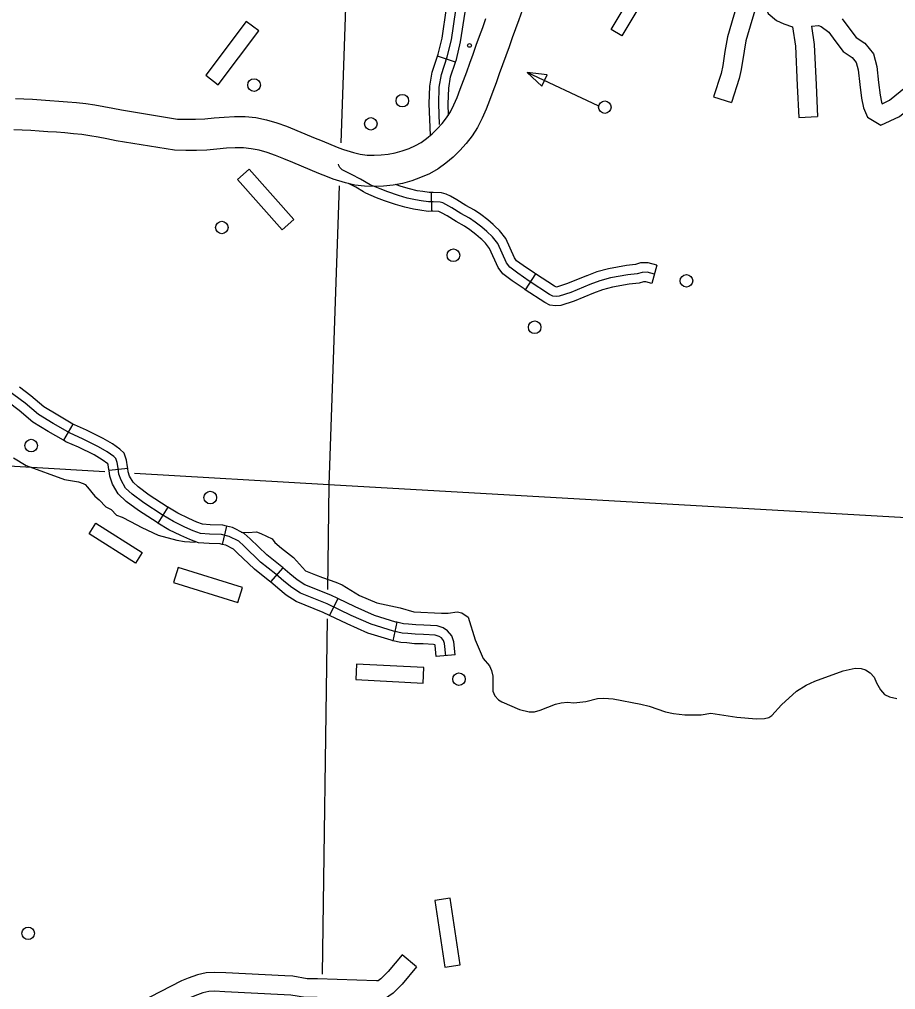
# Model space of a CAD drawing. Extents: x 653372 to 905732, y 627442 to 787275.
# Drawn here: x 878867 to 885830, y 683313 to 691020 of the extents above; entities that cross this region are included whole.
import ezdxf

# ---------------------------------------------------------------- set-up
doc = ezdxf.new("R2010")
doc.units = 0
for name, color, linetype in [('Level 11', 7, 'Continuous'), ('Level 32', 7, 'Continuous'), ('Level 35', 7, 'Continuous'), ('Level 45', 7, 'Continuous'), ('Level 46', 7, 'Continuous'), ('Level 5', 7, 'Continuous'), ('Level 56', 7, 'Continuous'), ('Level 57', 7, 'Continuous')]:
    doc.layers.add(name, color=color, linetype=linetype)

msp = doc.modelspace()

# ---------------------------------------------------------------- linework, layer by layer
at = {"layer": 'Level 11'}
for points in [[(882861.4, 691089.1), (882835.2, 691016.1), (882809.4, 690944.1), (882783.9, 690872.2), (882757.9, 690800.5), (882732.2, 690729.6), (882706.6, 690658.6), (882680.9, 690587.5), (882655.1, 690516.6), (882629, 690446.5), (882603.2, 690376.6), (882575.8, 690305.6), (882545, 690233.8), (882508.2, 690162.2), (882464.7, 690094.4), (882416.9, 690032.8), (882366.3, 689977), (882313.2, 689925.6), (882256.5, 689877.5), (882194.2, 689832.9), (882126, 689794.1), (882055.4, 689762.9), (881984.4, 689737.7), (881911.3, 689717.4), (881836.4, 689703), (881761.3, 689694.4), (881686.2, 689691.2), (881610.3, 689694.1), (881533.6, 689703.6), (881457.5, 689720.7), (881361.2, 689751.1), (881315.4, 689768.5), (881247.5, 689795.9), (881179, 689824), (881109.4, 689852.7), (881039.2, 689882.3)], [(881135.6, 690111.7), (881205.2, 690082.5), (881273.8, 690054.1), (881341.2, 690026.4), (881405.9, 690000.4), (881442.9, 689986.4), (881522.4, 689961.2), (881576.3, 689949.2), (881630.4, 689942.4), (881685.6, 689940.3), (881741.8, 689942.7), (881798.6, 689949.2), (881854.3, 689960), (881909.3, 689975.2), (881963.3, 689994.4), (882013.9, 690016.7), (882059.9, 690042.9), (882103.3, 690073.9), (882145.9, 690110.1), (882187.3, 690150.2), (882226.1, 690193), (882261.3, 690238.3), (882292.2, 690286.5), (882319.6, 690339.9), (882345.3, 690399.6), (882370.3, 690464.5), (882395.5, 690533), (882421.5, 690602.6), (882446.9, 690672.4), (882472.5, 690743.1), (882498.1, 690814.2), (882523.9, 690885.3), (882549.5, 690956.2), (882574.9, 691027.8)], [(878834.9, 690391.3), (878901.8, 690388.3), (878970.9, 690384.9), (879040.2, 690380.4), (879109.3, 690375.9), (879179.1, 690371.1), (879249.8, 690365.6), (879321.4, 690359.2), (879393.7, 690351.1), (879466.2, 690340.6), (879538.1, 690328), (879609.6, 690314.4), (879679.7, 690300.7), (880124.3, 690227.9), (880192.7, 690226.1), (880266.7, 690226.9), (880340.5, 690230.6), (880415.2, 690236.9), (880493.2, 690244.2), (880575.6, 690249.2), (880661.2, 690248.1), (880747, 690239.1), (880831.1, 690222.4), (880912.7, 690199.2), (880990.3, 690171.5), (881135.6, 690111.7)], [(881039.2, 689882.3), (880969.7, 689911.5), (880902, 689938.7), (880836.7, 689962), (880772.7, 689980.2), (880709.7, 689992.8), (880646.6, 689999.3), (880581.6, 690000.2), (880512.3, 689995.9), (880437.2, 689988.9), (880357.1, 689982.2), (880274.3, 689978), (880190.6, 689977.1), (880100.7, 689979.6), (879635.6, 690055.7), (879562.4, 690070), (879493.4, 690083.2), (879426.9, 690094.8), (879362.1, 690104.2), (879296.5, 690111.5), (879229.1, 690117.5), (879160.9, 690122.8), (879092.6, 690127.5), (879024.1, 690132), (878956.7, 690136.4), (878890.2, 690139.7), (878822.8, 690142.6)]]:
    msp.add_lwpolyline(points, dxfattribs=at)
at = {"layer": 'Level 32'}
for p, q in [((882332, 690678.9), (882190.4, 690726.4)), ((879292, 687805.8), (879217.2, 687676.5)), ((879728, 687452.4), (879579.5, 687436.2)), ((880045.8, 687146.5), (879967.3, 687019.5)), ((880514, 686994.8), (880478.5, 686849.7)), ((880959.2, 686664.7), (880861.3, 686552)), ((881396.8, 686420.1), (881331.8, 686285.6)), ((881866.4, 686231), (881835.9, 686084.8)), ((882328.8, 685972.4), (882180.1, 685958.7))]:
    msp.add_line(p, q, dxfattribs=at)
for points in [[(882204.9, 690185.1), (882199.4, 690349.5), (882204.1, 690481.1), (882220.7, 690582.1), (882267.6, 690721.7), (882299.7, 690856.5), (882335.4, 691092.8), (882378.2, 691248.5), (882451.4, 691431.5), (882503.9, 691572.8), (882558.3, 691721.5), (882590.7, 691780.7), (882612.1, 691808.1), (882649.5, 691838.7), (882707.6, 691872.8), (882875.1, 691962.4), (883018.5, 692035.8), (883103.1, 692081.9), (883150.6, 692105.6), (883207, 692098.8), (883249.3, 692066.8)], [(882190.4, 690726.4), (882195.7, 690742.3), (882226.3, 690870.8), (882262.2, 691108.3), (882297.3, 691236.1)], [(882332, 690678.9), (882339.4, 690701.2), (882373.1, 690842.3), (882408.6, 691077.3), (882441.4, 691196.5)], [(882133.1, 690099.2), (882124.6, 690349.6), (882129.6, 690488.5), (882148, 690600.1), (882190.4, 690726.4)], [(882277.2, 690257.2), (882274.1, 690349.4), (882278.5, 690473.7), (882293.4, 690564), (882332, 690678.9)], [(882254.5, 685965.6), (882245.6, 686061.9), (882237.6, 686086.8), (882220.7, 686106.2), (882202.1, 686118.4), (882171.9, 686129.5), (882077.5, 686133.6), (882012.1, 686135.5), (881953, 686142.7), (881909.2, 686145.8), (881840.4, 686160.1), (881662.5, 686215.4), (881503.8, 686285.5), (881311.5, 686378.3), (881101.6, 686463), (881031.6, 686507.2), (880967.7, 686558.5), (880905.2, 686612.7), (880783.7, 686709.5), (880649.9, 686838.3), (880610.7, 686874), (880534.3, 686913), (880472.4, 686928.1), (880379, 686930.8), (880305, 686935.9), (880248.5, 686956.8), (880181.2, 686986.9), (880090.5, 687031.1), (880002.3, 687085.6), (879856.2, 687179.7), (879763.7, 687248.9), (879711, 687297.3), (879675, 687359.4), (879657.7, 687407.9), (879652.5, 687456), (879645.1, 687500.5), (879634.7, 687532.4), (879617.8, 687547.6), (879565.6, 687585), (879495.9, 687625.7), (879369.6, 687689.3), (879270.3, 687732.1), (879134.8, 687810.6), (879017.6, 687881.9), (878912.5, 687972.2), (878721.4, 688112.9)], [(879292, 687805.8), (879172.9, 687874.8), (879061.7, 687942.5), (878959, 688030.6), (878867, 688098.4)], [(879217.2, 687676.5), (879096.6, 687746.4), (878973.6, 687821.3), (878865.9, 687913.7), (878778.4, 687978.2)], [(879728, 687452.4), (879726.5, 687466.1), (879717.9, 687518.3), (879699.5, 687574.6), (879664.7, 687605.8), (879606.3, 687647.8), (879531.5, 687691.3), (879401.2, 687757), (879303.9, 687798.9), (879292, 687805.8)], [(879579.5, 687436.2), (879578.4, 687445.8), (879572.4, 687482.7), (879570, 687490), (879525, 687522.3), (879460.3, 687560), (879338, 687621.6), (879236.7, 687665.3), (879217.2, 687676.5)], [(879967.3, 687019.5), (879962.5, 687022.4), (879813.6, 687118.3), (879715.9, 687191.4), (879652.2, 687250), (879606.9, 687327.9), (879584.4, 687391), (879579.5, 687436.2)], [(880045.8, 687146.5), (880042.2, 687148.8), (879898.8, 687241), (879811.4, 687306.5), (879769.9, 687344.6), (879743, 687390.9), (879731, 687424.7), (879728, 687452.4)], [(880514, 686994.8), (880482.5, 687002.5), (880382.7, 687005.4), (880320.9, 687009.7), (880276.8, 687026), (880212.8, 687054.6), (880126.6, 687096.6), (880045.8, 687146.5)], [(880478.5, 686849.7), (880462.4, 686853.7), (880375.4, 686856.2), (880289.2, 686862.1), (880220.3, 686887.6), (880149.6, 686919.3), (880054.4, 686965.6), (879967.3, 687019.5)], [(880959.2, 686664.8), (880953, 686670.1), (880833, 686765.7), (880700.9, 686892.8), (880653.6, 686936), (880560.4, 686983.4), (880514, 686994.8)], [(880861.3, 686552), (880857.5, 686555.3), (880734.4, 686653.2), (880598.8, 686783.9), (880567.9, 686812.1), (880508.1, 686842.5), (880478.5, 686849.7)], [(881396.8, 686420.1), (881341.8, 686446.7), (881135.8, 686529.7), (881075.1, 686568.1), (881015.5, 686615.9), (880959.2, 686664.7)], [(881331.8, 686285.6), (881281.3, 686310), (881067.5, 686396.2), (880988.2, 686446.3), (880919.8, 686501.2), (880861.3, 686552)], [(881866.4, 686231), (881859.2, 686232.5), (881688.7, 686285.5), (881535.1, 686353.3), (881396.8, 686420.1)], [(881835.9, 686084.8), (881821.7, 686087.7), (881636.2, 686145.4), (881472.4, 686217.7), (881331.8, 686285.6)], [(882328.8, 685972.4), (882319.2, 686076.9), (882304, 686124.3), (882270.3, 686163), (882235.9, 686185.6), (882186.7, 686203.6), (882080.2, 686208.3), (882017.7, 686210.1), (881960.1, 686217), (881919.5, 686219.9), (881866.4, 686231)], [(882180.1, 685958.7), (882172, 686046.9), (882171.2, 686049.4), (882171.1, 686049.4), (882168.4, 686051.2), (882157.1, 686055.4), (882074.8, 686059), (882006.6, 686061), (881945.9, 686068.3), (881898.9, 686071.6), (881835.9, 686084.8)]]:
    msp.add_lwpolyline(points, dxfattribs=at)
at = {"layer": 'Level 35'}
for points in [[(878819.4, 687536.6), (878921, 687475.3), (879224.7, 687365.6), (879337.8, 687347.8), (879373.3, 687332.1), (879390.3, 687324.3), (879408.9, 687304.6)], [(879408.9, 687304.6), (879466, 687233.5), (879499.8, 687203.4), (879553.2, 687149), (879597.1, 687126.9), (879637.8, 687082.9), (879683.6, 687064.8), (879749.5, 687032), (879841, 686984.6), (879969.9, 686922.4), (880118, 686884.5), (880178.6, 686872.3), (880262.8, 686868.6)], [(880629.6, 686946.4), (880684.6, 686944.9), (880750.3, 686950.3), (880786.4, 686937.2), (880875.5, 686893.9), (880897.9, 686865.9), (880949.6, 686820.8), (881045, 686746.7), (881140.8, 686640.7), (881219.9, 686607.8), (881274.5, 686587.3), (881382.5, 686549.3), (881431.4, 686529), (881568.8, 686443.3), (881708.7, 686385.6)], [(881708.7, 686385.6), (881892.3, 686346.9), (882001.9, 686314.6), (882221.1, 686302.5), (882275, 686303.9), (882346, 686314.9), (882382.7, 686305.1), (882434.1, 686271.2), (882489.5, 686091.7), (882551.9, 685942.4)], [(882551.9, 685942.4), (882602.4, 685885.2), (882619.6, 685847), (882629.6, 685803.9), (882630.1, 685683.4), (882645.2, 685646.2), (882674.4, 685613.7), (882700, 685598.2), (882841.3, 685539.5), (882918.7, 685520.9), (882959.6, 685521), (883004.7, 685532), (883126.3, 685580.3), (883171.4, 685592.3), (883223.3, 685595.2), (883272.1, 685590.2), (883369, 685602.1), (883462.2, 685625), (883510.1, 685627), (883585.8, 685622.4), (883805.2, 685581.9), (883871.6, 685564.6), (884001.3, 685520), (884063.8, 685505.8), (884154.3, 685495.9), (884284.9, 685497.1), (884360.9, 685508.5), (884567.6, 685477.2), (884724.8, 685464), (884788.7, 685466.6), (884823.7, 685474.8), (884846, 685490.3), (884924.6, 685576.3), (885043.5, 685684.4), (885118.3, 685731.7), (885188.7, 685764), (885413.8, 685846), (885508.9, 685866.9), (885555.7, 685862.9), (885591.4, 685854.2), (885627.8, 685830.5), (885659, 685796), (885677.9, 685749.8), (885710.6, 685693.3), (885741.8, 685657.8), (885781.2, 685638), (885838.8, 685626.8)]]:
    msp.add_lwpolyline(points, dxfattribs=at)
at = {"layer": 'Level 45'}
for p, q in [((882138.7, 689644.5), (882142.9, 689495.2)), ((882968.1, 688998), (882886.7, 688872.8)), ((883932.4, 689067.4), (883894, 688923.1))]:
    msp.add_line(p, q, dxfattribs=at)
for points in [[(883913.2, 688995.2), (883854.9, 689010.7), (883815.2, 689010.1), (883777.1, 688998.5), (883702.8, 688991.8), (883564.9, 688966.4), (883478.8, 688943.8), (883401.1, 688913.2), (883250, 688851.1), (883156.8, 688820.1), (883131.3, 688818.7), (883106.3, 688822), (883080.8, 688835.7), (882918.2, 688941.4), (882826.7, 689002.7), (882764.2, 689050.3), (882737.7, 689087.3), (882667.8, 689239.4), (882625.8, 689292.9), (882582.1, 689334.7), (882541.7, 689369.6), (882489.3, 689409.1), (882443.2, 689440.2), (882376.1, 689478.4), (882304.8, 689522.6), (882256.5, 689549.2), (882232.7, 689561.7), (882210, 689567.4), (882154, 689570.2), (882119.2, 689569.2), (882061, 689577.7), (882013.7, 689586), (881947.7, 689600.8), (881879.2, 689620.9), (881793.7, 689649.3), (881733.1, 689672.6), (881654.3, 689705.5), (881576.4, 689751.5), (881505, 689787.2), (881431.9, 689825.6), (881414.2, 689843.4), (881405.2, 689858.3), (881402, 689868.8)], [(881601, 689650.3), (881540.7, 689685.9), (881482.1, 689715.2)], [(882138.7, 689644.5), (882123.6, 689644), (882072.8, 689651.4), (882028.4, 689659.2), (881966.4, 689673.1), (881901.5, 689692.2), (881857, 689707)], [(882142.9, 689495.2), (882114.8, 689494.4), (882049.1, 689504), (881999.1, 689512.7), (881929, 689528.5), (881856.9, 689549.6), (881768.6, 689579), (881705.3, 689603.3), (881620.7, 689638.6), (881601, 689650.3)], [(882644.8, 689378), (882632.4, 689390), (882588.6, 689427.7), (882532.7, 689469.9), (882482.6, 689503.7), (882414.3, 689542.6), (882342.5, 689587.1), (882291.8, 689615), (882259.5, 689632), (882220.9, 689641.6), (882154.8, 689644.9), (882138.7, 689644.5)], [(882541.5, 689270.2), (882531.9, 689279.4), (882494.8, 689311.4), (882445.9, 689348.3), (882403.8, 689376.7), (882337.9, 689414.2), (882267.1, 689458.1), (882221.1, 689483.4), (882205.9, 689491.4), (882199, 689493.1), (882153.1, 689495.4), (882142.9, 689495.2)], [(882968.1, 688998), (882959.3, 689003.7), (882870.2, 689063.5), (882818.4, 689102.9), (882802.6, 689125), (882732, 689278.6), (882681.3, 689343.2), (882644.8, 689378)], [(882886.7, 688872.8), (882877, 688879.1), (882783.3, 688942), (882710.1, 688997.7), (882672.8, 689049.7), (882603.7, 689200.2), (882570.4, 689242.6), (882541.5, 689270.2)], [(883932.4, 689067.4), (883864.1, 689085.5), (883803.6, 689084.7), (883762.7, 689072.2), (883692.7, 689065.8), (883548.6, 689039.3), (883455.6, 689014.9), (883375.1, 688983.3)], [(883375.1, 688983.3), (883373.2, 688982.5), (883224, 688921.1), (883142.7, 688894.1), (883134.1, 688893.6), (883129.7, 688894.2), (883118.9, 688900), (882968.1, 688998)], [(883894, 688923.1), (883845.7, 688935.9), (883826.9, 688935.6), (883791.5, 688924.9), (883713, 688917.7), (883581.1, 688893.5), (883502, 688872.7), (883429.8, 688844.3)], [(883429.8, 688844.3), (883429, 688844), (883276, 688781), (883170.9, 688746.1), (883128.4, 688743.7), (883083, 688749.7), (883042.8, 688771.4), (882886.7, 688872.8)]]:
    msp.add_lwpolyline(points, dxfattribs=at)
at = {"layer": 'Level 46'}
for points in [[(884216.7, 691678.5), (884326.6, 691671.1), (884408, 691668.8), (884449.1, 691667.6), (884499.3, 691656.6), (884702.1, 691572.2), (884820.6, 691520.4), (884893.7, 691479), (884993.5, 691443.3), (885021.2, 691440.5), (885013.4, 691436.8), (884892.7, 691416.3), (884826.3, 691385.4), (884722.7, 691335.2), (884620.1, 691279.7), (884591.8, 691208.2), (884543.9, 691053.7), (884493.1, 690882.1), (884474.2, 690763.8), (884457.6, 690654.6), (884443.4, 690590.2), (884383, 690405.2), (884525, 690358.9)], [(884784.1, 691198.7), (884738.9, 691174.2), (884732.7, 691158.5), (884686.9, 691010.4), (884639, 690848.9), (884626.1, 690768.1), (884603.4, 690622.1), (884587.6, 690550.9), (884525, 690358.9)], [(884784.1, 691198.7), (884782.4, 691138.2), (884816.1, 691065.7), (884884.1, 691011.5), (884942.6, 690985.1), (885010.5, 690960.3)], [(885406.3, 691024.4), (885466.7, 690941.9), (885516.4, 690875), (885585.7, 690829.9), (885653.4, 690747), (885680.8, 690645), (885693.9, 690519.3), (885706.4, 690418.3), (885717.8, 690361.5), (885722.9, 690349.6), (885782.3, 690377.2), (886306.9, 690804), (886367.1, 690813.2), (886417.4, 690780.6), (886467.7, 690697), (886520.6, 690616.6)], [(885010.5, 690960.3), (885033.6, 690806.7), (885048.3, 690493.5), (885061.1, 690241.4), (885210.2, 690249)], [(885160.7, 690965.6), (885217, 690971), (885238.5, 690963.1), (885299.1, 690918), (885346.5, 690853.2), (885412.5, 690764.5), (885484.7, 690717.5), (885517.5, 690677.3), (885533.5, 690617.8), (885545.5, 690502.4), (885558.9, 690394.4), (885574.4, 690317.1), (885606.6, 690241.7), (885713, 690180.3), (885862.1, 690249.6), (886332.4, 690632.2), (886341.3, 690617.4), (886395.8, 690534.5), (886520.6, 690616.6)], [(885160.7, 690965.6), (885182.4, 690821.3), (885197.5, 690500.8), (885210.2, 690249)], [(882022.7, 683494), (881907.9, 683589.5), (881797.5, 683456.9), (881739.9, 683399.3), (881717, 683383.1), (881704.9, 683382.2), (881236.7, 683399.3), (881154.9, 683400.2), (881039, 683419.4), (880977.2, 683421.6), (880506.9, 683446.2), (880416.7, 683449.1), (880352.1, 683446.8), (880281.3, 683430.9), (880207.1, 683403.2), (880154.4, 683382.5), (879820.6, 683211.8), (879516.4, 683074.5), (879407, 683021.2), (879188.7, 682904.9)], [(882022.7, 683494), (881907.9, 683356.1), (881836.5, 683284.6), (881769.2, 683237.1), (881707.4, 683232.7), (881233.2, 683250), (881141.8, 683251), (881024.2, 683270.5), (880970.7, 683272.3), (880500.5, 683296.9), (880416.9, 683299.7), (880371.3, 683298.1), (880324, 683287.4), (880260.5, 683263.7), (880215.9, 683246.2), (879885.3, 683077.2), (879579.8, 682939.3), (879474.1, 682887.7), (879242.5, 682767.8), (879192.7, 682755.6)]]:
    msp.add_lwpolyline(points, dxfattribs=at)
at = {"layer": 'Level 5'}
for points in [[(881508.2, 692574.9), (881420.8, 690039)], [(881409.1, 689698.5), (881327.3, 687322.2)], [(879545.3, 687426.6), (875957.9, 687637)], [(881327.3, 687322.2), (879781.3, 687412.8)], [(881327.3, 687322.2), (881315.5, 686491.1)], [(886656.2, 687019.2), (881327.3, 687322.2)], [(881312.2, 686258.6), (881272.1, 683435)]]:
    msp.add_lwpolyline(points, dxfattribs=at)
at = {"layer": 'Level 56'}
for points in [[(883792.5, 691313.7), (883878, 691262.5), (883654.2, 690888.8), (883568.8, 690939.9)], [(883018.2, 690488.2), (883061.3, 690580.2), (882901.7, 690598.8)], [(879421, 686933.9), (879474.1, 687018.1), (879842.6, 686785.8), (879789.5, 686701.6)]]:
    msp.add_lwpolyline(points, close=True, dxfattribs=at)
msp.add_lwpolyline([(883467.5, 690334.1), (882901.7, 690598.8)], dxfattribs=at)
for centre, radius in [((882443.6, 690813), 14.9), ((880731.9, 690497.7), 49.8), ((881909.8, 690373.9), 49.8), ((883519.4, 690322.8), 49.8), ((881659.6, 690189.7), 49.8), ((880476.2, 689367), 49.8), ((882316.1, 689146.3), 49.8), ((884167.8, 688942.9), 49.8), ((882962.1, 688574.3), 49.8), ((878960.7, 687634.5), 49.8), ((880383.8, 687221.6), 49.8), ((882360.3, 685779.6), 49.8), ((878936.9, 683760.4), 49.8)]:
    msp.add_circle(centre, radius, dxfattribs=at)
at = {"layer": 'Level 57'}
for p, q in [((880669, 691003.7), (880347.7, 690575.7)), ((880768.6, 690929), (880669, 691003.7)), ((880447.2, 690501), (880768.6, 690929)), ((880347.7, 690575.7), (880447.2, 690501)), ((880693.5, 689829.9), (880600.4, 689747.3)), ((881048.7, 689429.6), (880693.5, 689829.9)), ((880600.4, 689747.3), (880955.6, 689347)), ((880955.6, 689347), (881048.7, 689429.6)), ((880128.3, 686665.1), (880091.5, 686546.2)), ((880639.5, 686506.8), (880128.3, 686665.1)), ((880091.5, 686546.2), (880602.7, 686387.9)), ((880602.7, 686387.9), (880639.5, 686506.8)), ((881546.3, 685899.5), (881540.1, 685775.2)), ((882080.8, 685872.7), (881546.3, 685899.5)), ((882074.6, 685748.4), (882080.8, 685872.7)), ((881540.1, 685775.2), (882074.6, 685748.4)), ((882290.5, 684040.1), (882167.4, 684021.5)), ((882167.4, 684021.5), (882247.4, 683492.3)), ((882370.5, 683510.9), (882290.5, 684040.1)), ((882247.4, 683492.3), (882370.5, 683510.9))]:
    msp.add_line(p, q, dxfattribs=at)

doc.saveas('drawing.dxf')
